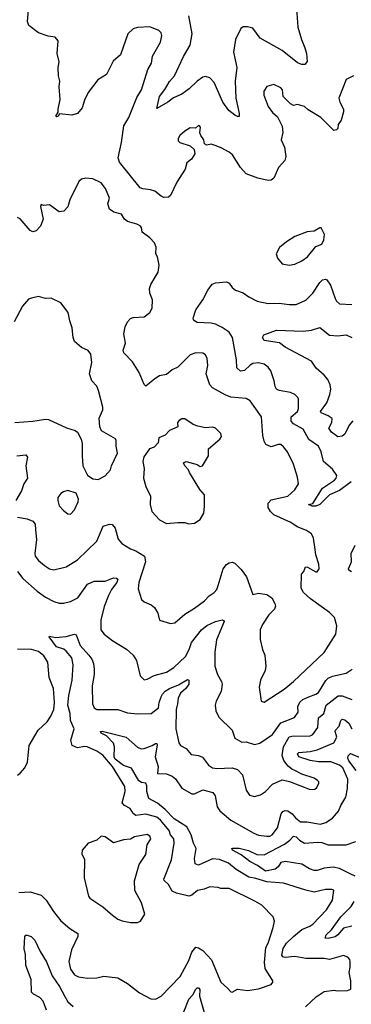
# Model space of a CAD drawing. Extents: x 1690054 to 1842981, y 782881 to 914114.
# Tile 468 of 656: x 1802451 to 1804831, y 813147 to 820218. Entities that reach past the tile are written whole.
import ezdxf

# ---------------------------------------------------------------- set-up
doc = ezdxf.new("R2010")
doc.units = 0

msp = doc.modelspace()

# ---------------------------------------------------------------- linework, layer by layer
at = {"layer": '0CON10XD'}
for points in [[(1804847.5, 819815), (1804795, 819787.5), (1804741.2, 819655), (1804748, 819625), (1804774.3, 819575), (1804775.6, 819555), (1804756.9, 819495), (1804737.5, 819465), (1804733.6, 819436.4), (1804725, 819427.5), (1804705, 819422.5), (1804612.5, 819515), (1804520.2, 819570.2), (1804495, 819594.4), (1804445, 819608.1), (1804415, 819601.2), (1804395, 819613.8), (1804342.5, 819665), (1804336.2, 819715), (1804325, 819728.8), (1804275, 819753.3), (1804225, 819737.5), (1804203.8, 819705), (1804202, 819675), (1804234.5, 819594.5), (1804265, 819551.2), (1804300.7, 819520.7), (1804333.9, 819453.9), (1804338.3, 819408.3), (1804326.7, 819355), (1804351.4, 819301.4), (1804360.8, 819235), (1804354.2, 819205.8), (1804308.8, 819155), (1804275, 819080), (1804255, 819066), (1804235, 819062.9), (1804160.3, 819080.3), (1804075, 819110), (1804035.7, 819155.7), (1803977.4, 819247.4), (1803955, 819266.2), (1803897.7, 819297.7), (1803853.9, 819313.9), (1803825, 819323.3), (1803795, 819316.7), (1803777.5, 819325), (1803772.5, 819355), (1803750, 819385), (1803743.3, 819405), (1803747.5, 819445), (1803740, 819455), (1803733, 819457), (1803711.7, 819438.3), (1803675, 819440), (1803635, 819416.2), (1803600, 819385), (1803587.5, 819365), (1803588.3, 819348.3), (1803600, 819335), (1803675, 819312.5), (1803702.5, 819285), (1803706.7, 819255), (1803683.3, 819215), (1803650.3, 819189.7), (1803637.5, 819145), (1803578.7, 819051.3), (1803534.1, 818955.9), (1803517.5, 818942.5), (1803485, 818941.4), (1803465, 818949.2), (1803420, 818985), (1803390, 818995), (1803335, 819002), (1803315, 819011.2), (1803166.5, 819195), (1803157.1, 819225), (1803182.1, 819335), (1803197.9, 819455), (1803234.4, 819515), (1803290.7, 819659.3), (1803325.5, 819715), (1803371.3, 819858.7), (1803397.1, 819905), (1803404.5, 819955.5), (1803462, 820055), (1803471.2, 820105), (1803465, 820122.5), (1803448.8, 820138.8), (1803385.5, 820165.5), (1803295, 820161.2), (1803265, 820152), (1803225.8, 820115), (1803175, 819966.2), (1803121.1, 819918.9), (1803072.5, 819825), (1803012.5, 819785), (1802941.4, 819695), (1802915, 819638.8), (1802898.6, 819585), (1802866.6, 819543.4), (1802825, 819531.4), (1802737.5, 819542.5), (1802727.5, 819525), (1802715, 819520), (1802710, 819525), (1802727.5, 819552.5), (1802725.8, 819575), (1802740.9, 819645), (1802733.6, 819735), (1802738.8, 819775), (1802730, 819815), (1802727.9, 819875), (1802733.3, 819915), (1802719.2, 819975), (1802727.8, 820065), (1802705, 820092), (1802655, 820098.6), (1802585, 820124.3), (1802516.8, 820176.8), (1802505.7, 820205.7), (1802515.8, 820315)], [(1804433.5, 820366.5), (1804447.9, 820165), (1804472.3, 820075), (1804497.1, 820015), (1804509.1, 819975), (1804513, 819917), (1804497.5, 819895), (1804475, 819895.8), (1804445, 819908.6), (1804335, 819995.4), (1804175.7, 820085.7), (1804125, 820156.2), (1804085, 820166.7), (1804055, 820166.7), (1804037.5, 820155), (1804000.6, 820075), (1803985.5, 819985), (1804010, 819875), (1803997.1, 819775), (1804000.9, 819655), (1804025.7, 819545), (1804025, 819522.5), (1804015, 819521.2), (1803995, 819531.4), (1803952.1, 819565), (1803909.5, 819625), (1803845.3, 819765.3), (1803815, 819800.6), (1803785, 819810), (1803765, 819804.3), (1803725, 819776.2), (1803667.8, 819722.2), (1803615, 819683.3), (1803555, 819657.1), (1803515, 819624.2), (1803435, 819580), (1803453.1, 819665), (1803492.8, 819717.2), (1803525, 819774), (1803562.9, 819815), (1803625.7, 819954.3), (1803675.3, 820035), (1803687.8, 820115), (1803664.6, 820245)], [(1803417, 815997), (1803441.2, 815955), (1803455, 815906.7), (1803532.3, 815882.3), (1803565, 815886.2), (1803635, 815948), (1803705, 815992.5), (1803776.2, 816045), (1803809.7, 816080.3), (1803846.6, 816103.4), (1803864.5, 816125.5), (1803875, 816153.3), (1803910, 816275), (1803935, 816304.2), (1803955, 816317.1), (1803975, 816322), (1803995.7, 816315.7), (1804040.3, 816270.3), (1804077.8, 816217.8), (1804125, 816090), (1804165, 816098.8), (1804225, 816089.2), (1804260, 816065), (1804282.5, 816025), (1804287.5, 816005), (1804280, 815985), (1804240, 815945), (1804192.5, 815875), (1804177.5, 815835), (1804176.6, 815766.6), (1804194.1, 815695.9), (1804211.1, 815655), (1804218.1, 815575), (1804211.9, 815545), (1804180, 815475), (1804168.6, 815425), (1804183.3, 815325), (1804205, 815316.7), (1804348.8, 815411.2), (1804415, 815464.5), (1804635, 815674.4), (1804720.5, 815805), (1804727.3, 815865), (1804710, 815925), (1804675, 815961.5), (1804538.9, 816058.9), (1804488.8, 816105), (1804472, 816135), (1804472.5, 816235), (1804490, 816255), (1804501.7, 816288.3), (1804517, 816287), (1804575, 816252.5), (1804585, 816252.5), (1804600, 816275), (1804598.3, 816308.3), (1804577.1, 816375), (1804568.8, 816428.8), (1804560, 816495), (1804545, 816526.7), (1804509.5, 816549.5), (1804443.3, 816575), (1804397, 816607), (1804275, 816662.9), (1804250, 816685), (1804233.8, 816715), (1804233.8, 816745), (1804255, 816770), (1804375, 816796.9), (1804425, 816842.5), (1804450.6, 816885), (1804445, 816932.5), (1804415.7, 817025.7), (1804372, 817115), (1804345, 817151.2), (1804325, 817166), (1804305, 817166), (1804255, 817150.8), (1804217.6, 817167.6), (1804205, 817191.2), (1804195, 817232.5), (1804186.9, 817365), (1804105, 817480), (1804075, 817497.1), (1803965, 817507.1), (1803925, 817523.3), (1803835, 817574), (1803816.2, 817595), (1803790, 817675), (1803800.8, 817735), (1803796, 817785), (1803785, 817810), (1803765, 817823.8), (1803715, 817826), (1803675, 817811.2), (1803585, 817721.4), (1803545, 817702.9), (1803505, 817670.5), (1803455, 817659.1), (1803420.3, 817639.7), (1803355, 817586.2), (1803345, 817596.7), (1803307.8, 817685), (1803259.6, 817759.6), (1803197.5, 817825), (1803192.9, 817845), (1803210.4, 817895), (1803198.9, 817961.1), (1803206.9, 818013.1), (1803225, 818048.8), (1803245, 818071.2), (1803265, 818080), (1803345, 818084.2), (1803384, 818115), (1803400.8, 818145), (1803404.2, 818205), (1803384.4, 818254.4), (1803381.7, 818288.3), (1803390.8, 818315), (1803422.4, 818367.6), (1803444.2, 818405), (1803450.6, 818455), (1803440, 818515), (1803427, 818537), (1803430, 818585), (1803418.1, 818615), (1803385, 818651.4), (1803330.8, 818690.8), (1803324, 818725), (1803315, 818737.5), (1803290.3, 818750.3), (1803225, 818768.2), (1803201.9, 818785), (1803180.7, 818820.7), (1803126.1, 818836.1), (1803096.1, 818856.1), (1803082.9, 818895), (1803095.5, 818935.5), (1803066.1, 819006.1), (1803036, 819045), (1802975, 819074), (1802925, 819080), (1802895, 819072), (1802875, 819056.2), (1802810, 818925), (1802797, 818873), (1802767, 818843), (1802735, 818837.5), (1802665, 818887.5), (1802622.5, 818882.5), (1802605, 818890), (1802600, 818875), (1802620, 818785), (1802600, 818735), (1802568.3, 818701.7), (1802545, 818693.3), (1802525, 818703.3), (1802455, 818787.5), (1802435, 818797.5)], [(1804385, 818454), (1804425, 818461.2), (1804475, 818486.2), (1804516.2, 818515), (1804575, 818590), (1804620, 818605), (1804634.1, 818635.9), (1804638, 818675), (1804615, 818722.5), (1804605, 818722.5), (1804565, 818700), (1804515, 818693.3), (1804425, 818660), (1804365, 818622), (1804315, 818581.2), (1804291.2, 818535), (1804300, 818505), (1804335, 818463.3), (1804385, 818454)], [(1804830.8, 816899.2), (1804745, 816837.8), (1804674.8, 816805.2), (1804605, 816736.5), (1804575, 816724.1), (1804550, 816725), (1804522.5, 816735), (1804555, 816742.5), (1804625, 816854.3), (1804709.6, 816910.4), (1804721.5, 816925), (1804726.5, 816945), (1804695, 816989.2), (1804630.4, 817045), (1804615.3, 817115), (1804595, 817155.5), (1804525, 817202.9), (1804485, 817278.2), (1804416.7, 817315), (1804398.2, 817335), (1804399.4, 817365), (1804445, 817403.3), (1804452.7, 817425), (1804452.9, 817492.9), (1804447.5, 817505), (1804426.2, 817525), (1804395, 817540), (1804312.5, 817555), (1804294.6, 817564.6), (1804283.8, 817583.8), (1804277.1, 817625), (1804252.9, 817695), (1804232.9, 817722.9), (1804205, 817743.6), (1804165, 817754.6), (1804125, 817747.9), (1804105, 817737.3), (1804065, 817699.1), (1804035, 817693.3), (1804008.2, 817718.2), (1804005.9, 817775.9), (1803977.3, 817935), (1803953.7, 817973.7), (1803905, 818008.2), (1803855, 818031.2), (1803825, 818038.2), (1803725, 818043.3), (1803705, 818054), (1803698.8, 818065), (1803696.7, 818075), (1803714.2, 818135), (1803765.7, 818205), (1803802, 818275), (1803832.1, 818317.9), (1803855, 818328), (1803935.7, 818335.7), (1803955, 818326.2), (1803975, 818293.8), (1803998.8, 818275), (1804055.6, 818255.6), (1804095, 818227.5), (1804156.2, 818196.2), (1804235, 818178.9), (1804312.1, 818182.1), (1804385, 818171.4), (1804435, 818172.9), (1804505.4, 818204.6), (1804555, 818254.4), (1804605, 818331.4), (1804625, 818348.6), (1804645, 818354.2), (1804655, 818349.2), (1804680.5, 818310.5), (1804715.8, 818215), (1804725.7, 818195.7), (1804745, 818178), (1804835, 818172.9)], [(1802415, 817324.2), (1802545, 817334.4), (1802635, 817350), (1802656.6, 817346.6), (1802787.4, 817287.4), (1802848.6, 817268.6), (1802865, 817256.7), (1802891.2, 817205), (1802898.8, 817175), (1802898, 817085), (1802903.3, 817015), (1802937.7, 816947.7), (1802975, 816921.2), (1803015, 816916.2), (1803065, 816942), (1803101.2, 816985), (1803108.8, 817015), (1803153.3, 817105), (1803142, 817155), (1803143.8, 817195), (1803137.3, 817207.3), (1803037.5, 817265), (1803026.7, 817295), (1803021.2, 817355), (1803046.7, 817415), (1803046.7, 817435), (1803017.1, 817555), (1803003.8, 817585), (1802968.8, 817625), (1802951.2, 817675), (1802968, 817755), (1802962, 817815), (1802942.3, 817842.3), (1802894.2, 817864.2), (1802845, 817906.7), (1802834.4, 817934.4), (1802827.1, 818005), (1802810, 818055), (1802798.6, 818115), (1802746.7, 818185), (1802677.7, 818217.7), (1802635, 818216), (1802585, 818229.2), (1802535, 818218.8), (1802515, 818210), (1802469.7, 818160.3), (1802412.1, 818047.9)], [(1804842.2, 817337.8), (1804815.4, 817305), (1804785, 817241.4), (1804765, 817225.7), (1804735, 817221.4), (1804689.1, 817255), (1804670, 817285), (1804692.2, 817325), (1804693.3, 817353.3), (1804664, 817374), (1804614, 817395), (1804610.6, 817405), (1804654.8, 817465.2), (1804677.3, 817525), (1804683.8, 817565), (1804679.6, 817595), (1804662.7, 817632.7), (1804635, 817665.6), (1804578.6, 817715), (1804544.2, 817765), (1804355, 817865.7), (1804315, 817896.7), (1804204.5, 817914.5), (1804193.8, 817935), (1804203.3, 817955), (1804295, 817989.1), (1804485, 817981.6), (1804545, 817988.9), (1804605, 818007.1), (1804675, 817952.7), (1804735, 817948.2), (1804795, 817953.6), (1804834.2, 817935)], [(1803665, 816596.2), (1803705, 816601.2), (1803745, 816627.5), (1803771.2, 816675), (1803778, 816725), (1803776.9, 816805), (1803744.6, 816844.6), (1803670, 816965), (1803663.3, 816985), (1803635, 817013.3), (1803626.7, 817035), (1803645, 817045.8), (1803725, 817024.3), (1803745, 817008.6), (1803762.9, 817015), (1803806, 817085), (1803805, 817136.7), (1803886.7, 817205), (1803898.8, 817225), (1803893.3, 817245), (1803856.7, 817285), (1803835, 817292), (1803785, 817285.7), (1803729.5, 817299.5), (1803695, 817311.2), (1803635, 817351.2), (1803615, 817350.8), (1803595, 817340), (1803584, 817325), (1803586.4, 817293.6), (1803525, 817266.7), (1803495, 817233.3), (1803450, 817215), (1803445, 817180), (1803415, 817147.5), (1803382.5, 817135), (1803340.5, 817079.5), (1803333.8, 817045), (1803343.3, 816995), (1803339.4, 816925), (1803355.3, 816865.3), (1803389.2, 816795), (1803386.2, 816735), (1803400, 816685), (1803455, 816626.2), (1803505, 816600), (1803585, 816607.5), (1803635, 816606.2), (1803665, 816596.2)], [(1802430, 817085), (1802493.8, 817093.8), (1802506, 817075), (1802495.6, 817015), (1802506, 816925), (1802479.4, 816885), (1802464.3, 816835), (1802423.1, 816765)], [(1802815, 816667.5), (1802845, 816697.5), (1802871.2, 816755), (1802873.8, 816775), (1802856.4, 816816.4), (1802795, 816836), (1802765, 816828), (1802745.8, 816814.2), (1802725, 816787.5), (1802724.2, 816765), (1802735, 816727.5), (1802765, 816692.5), (1802795, 816670), (1802815, 816667.5)], [(1802435, 816644.3), (1802505, 816632.2), (1802545, 816615.5), (1802562.1, 816595), (1802564.7, 816554.7), (1802571.1, 816485), (1802558.9, 816385), (1802562.5, 816365), (1802585.8, 816335), (1802628.3, 816298.3), (1802665, 816274.4), (1802695, 816268.1), (1802785, 816289.4), (1802865, 816340), (1803005, 816473.3), (1803050.2, 816579.8), (1803095, 816596), (1803115, 816592), (1803135.5, 816565.5), (1803157, 816487), (1803184.2, 816455), (1803245, 816418.9), (1803285, 816404.4), (1803347.1, 816365), (1803353.8, 816325), (1803305.6, 816175.6), (1803301.5, 816131.5), (1803325, 816053.3), (1803345, 816036.2), (1803395, 816016), (1803417, 815997)], [(1804832.6, 816252.6), (1804812.5, 816265), (1804811.4, 816275), (1804831.8, 816325), (1804830, 816385), (1804859.5, 816445)], [(1802434, 816255), (1802472, 816205), (1802575, 816113.2), (1802635, 816071.8), (1802695, 816040.6), (1802735, 816027.5), (1802765, 816027.1), (1802815, 816038.6), (1802868.8, 816065), (1802936.8, 816163.2), (1802985, 816186), (1803065, 816185.7), (1803125, 816208.9), (1803145, 816208.1), (1803155, 816200), (1803147.5, 816175), (1803110.5, 816125), (1803088.3, 816081.7), (1803057, 816003), (1803032.7, 815905), (1803033.1, 815835), (1803056, 815805), (1803118.3, 815758.3), (1803217.9, 815697.9), (1803265, 815653.8), (1803288.6, 815615), (1803315.7, 815505.7), (1803345, 815478), (1803365, 815480.8), (1803415, 815508.6), (1803505, 815531.9), (1803558.1, 815565), (1803639.5, 815645), (1803666.5, 815695), (1803684.7, 815745), (1803755, 815837.3), (1803795, 815866.9), (1803855, 815896.4), (1803905, 815907.1), (1803914, 815904), (1803917.5, 815895), (1803862.7, 815765), (1803850.4, 815675), (1803851.4, 815575), (1803869.2, 815515), (1803899.2, 815465), (1803904.2, 815445), (1803895.8, 815394.2), (1803860, 815325), (1803854, 815295), (1803859.2, 815255), (1803879.7, 815209.7), (1803976.1, 815116.1), (1803995, 815058.8), (1804045, 815030), (1804075, 815030.8), (1804135, 815011.8), (1804175, 815021.4), (1804265.8, 815085), (1804325, 815168.5), (1804424, 815206), (1804448.2, 815245), (1804448, 815285), (1804462.3, 815317.7), (1804481.9, 815335), (1804525.6, 815355.6), (1804575, 815373.3), (1804595, 815386.7), (1804647, 815473), (1804665, 815489.6), (1804695, 815503.5), (1804795, 815524.3), (1804837.4, 815552.6)], [(1802445, 813948.9), (1802525, 813955.8), (1802605, 813930), (1802640, 813895), (1802693.4, 813813.4), (1802746.7, 813746.7), (1802810.9, 813690.9), (1802868.8, 813655), (1802867, 813633), (1802821.7, 813538.3), (1802802.2, 813455), (1802815, 813400), (1802845, 813358), (1802872.5, 813345), (1802935, 813335.6), (1803005, 813337.8), (1803055, 813350), (1803155, 813336.2), (1803225, 813295.6), (1803309.7, 813229.7), (1803392.6, 813187.4), (1803425, 813184.6), (1803465, 813204.6), (1803602.1, 813347.9), (1803665, 813461.9), (1803685, 813521.9), (1803715, 813557.5), (1803735, 813553.6), (1803765, 813533.9), (1803826.8, 813466.8), (1803894.4, 813305), (1803943, 813263), (1803965, 813235.5), (1803975.9, 813234.1), (1804015, 813256.9), (1804085, 813246.7), (1804165, 813259.2), (1804255, 813290), (1804266.7, 813305), (1804266.7, 813315), (1804212.9, 813405), (1804207.1, 813447.1), (1804218.2, 813555), (1804234.1, 813585.9), (1804269.5, 813699.5), (1804279.2, 813745), (1804269.2, 813775), (1804188.6, 813858.6), (1804138.8, 813888.8), (1803955, 813977.5), (1803895, 813977.9), (1803875, 813985.4), (1803815, 813990.5), (1803775, 813973.1), (1803726.2, 813965), (1803685, 813930), (1803665, 813924.5), (1803575, 813944.4), (1803545, 813960), (1803517.5, 814007.5), (1803487.5, 814035), (1803484.4, 814045), (1803539.1, 814185), (1803560, 814305), (1803556.4, 814335), (1803533.5, 814365), (1803523.3, 814395), (1803460.3, 814470.3), (1803435, 814491.6), (1803355, 814511.5), (1803285, 814502.1), (1803266.1, 814516.1), (1803255.2, 814535.2), (1803243.9, 814553.9), (1803202.5, 814575), (1803186.5, 814595), (1803207, 814675), (1803205, 814710), (1803116.1, 814855), (1803046.9, 814935), (1803003.8, 814965), (1802935, 814996.9), (1802915, 814998.9), (1802865, 814988.1), (1802826.2, 815006.2), (1802818.6, 815045), (1802842.4, 815125), (1802815.2, 815185), (1802813.9, 815235), (1802797, 815295), (1802802.8, 815365), (1802826.9, 815475), (1802835.2, 815585.2), (1802824.1, 815635), (1802783.6, 815683.6), (1802766.5, 815696.5), (1802715, 815714.2), (1802663.3, 815785), (1802665, 815790), (1802708.3, 815781.7), (1802785, 815787.8), (1802845, 815804.2), (1802855, 815801.2), (1802883.7, 815723.7), (1802947.3, 815655), (1802967.5, 815625), (1802980, 815595), (1802985.5, 815554.5), (1802984.5, 815515), (1802969.6, 815435), (1802973.3, 815305), (1802985, 815276), (1803003.8, 815265), (1803155, 815263.3), (1803225, 815239.4), (1803295, 815232.9), (1803395, 815234.4), (1803446.9, 815275), (1803451.8, 815315), (1803467.1, 815355), (1803475.4, 815374.6), (1803494.4, 815395), (1803524.7, 815415.3), (1803589.9, 815440.1), (1803655, 815479.2), (1803665.7, 815474.3), (1803665.5, 815445), (1803643.2, 815415), (1803605, 815382.3), (1803588.1, 815345), (1803583.4, 815305), (1803572.9, 815265), (1803571.9, 815125), (1803594, 815024), (1803604.4, 815005), (1803644.6, 814984.6), (1803680.6, 814940.6), (1803735, 814934.4), (1803762.2, 814922.2), (1803805.6, 814865), (1803835, 814845.4), (1803865, 814840), (1803975, 814844.5), (1804013.1, 814833.1), (1804050, 814795), (1804075.6, 814685), (1804099.1, 814649.1), (1804135, 814639.2), (1804179.1, 814650.9), (1804215, 814676), (1804265, 814728), (1804335, 814759.2), (1804387.8, 814747.8), (1804535, 814688.8), (1804568.3, 814691.7), (1804582.5, 814705), (1804596.7, 814735), (1804596.7, 814745), (1804587.5, 814755), (1804565, 814770), (1804475, 814799.2), (1804426.2, 814825), (1804404.5, 814834.5), (1804377.6, 814857.6), (1804347.6, 814897.6), (1804333.8, 814933.8), (1804343.6, 814996.4), (1804385, 815067.7), (1804405, 815072.8), (1804535, 815073.8), (1804555, 815084.5), (1804591.2, 815135), (1804594.6, 815205.4), (1804634.6, 815235.4), (1804649.4, 815295), (1804736.7, 815363.3), (1804765, 815362), (1804835, 815336.9)], [(1802435, 814792.9), (1802455, 814806), (1802488, 814845), (1802505.7, 814885), (1802519.7, 815005), (1802583.9, 815116.1), (1802646.9, 815175), (1802674, 815216), (1802695, 815263.8), (1802699.5, 815315), (1802692.5, 815415), (1802661.4, 815495), (1802652.5, 815605), (1802625, 815650), (1802585, 815679.5), (1802534.4, 815695.6), (1802435, 815697.8)], [(1803704.6, 814195), (1803717.9, 814265), (1803698.2, 814305), (1803680.5, 814365), (1803650.7, 814420.7), (1803559.4, 814479.4), (1803495.4, 814545.4), (1803440.5, 814590.5), (1803376.7, 814625), (1803362.5, 814675), (1803363.1, 814715), (1803356.2, 814735), (1803325, 814739.1), (1803305, 814752.7), (1803253, 814843), (1803195, 814861.8), (1803135, 814906.9), (1803128.4, 814925), (1803130, 814995), (1803123.2, 815023.2), (1803074.7, 815074.7), (1803036.2, 815095), (1803030, 815105), (1803042.3, 815107.7), (1803215, 815066.5), (1803295, 814993.8), (1803321.9, 814981.9), (1803345, 814983.1), (1803401.4, 815005), (1803425, 815019.4), (1803435, 815018.8), (1803438.5, 815008.5), (1803423.1, 814925), (1803444.5, 814855), (1803440, 814805), (1803505, 814802.3), (1803545, 814785.4), (1803568.8, 814765), (1803615, 814698.1), (1803685, 814658.6), (1803705, 814658.6), (1803765, 814686.5), (1803837.5, 814667.5), (1803852.9, 814645), (1803868.5, 814565), (1803886.7, 814536.7), (1803965, 814469.4), (1804130, 814375), (1804165, 814362.2), (1804225, 814353.3), (1804245, 814354.4), (1804263.8, 814365), (1804300.9, 814415), (1804327.5, 814515), (1804339.1, 814530.9), (1804355, 814539.6), (1804375, 814536.5), (1804406, 814516), (1804430.3, 814485), (1804465, 814458.5), (1804511.8, 814458.2), (1804608.8, 814441.2), (1804647.4, 814452.6), (1804695, 814484.4), (1804738.1, 814535), (1804755, 814575.7), (1804790.9, 814635), (1804803.4, 814696.6), (1804804.7, 814764.7), (1804770, 814845), (1804745.6, 814865), (1804685, 814888.5), (1804595, 814889.4), (1804535, 814898), (1804455, 814924.8), (1804443.7, 814946.3), (1804455.3, 814954.7), (1804535, 814961.6), (1804586.2, 814973.8), (1804705.9, 815024.1), (1804727.3, 815065), (1804715.4, 815105), (1804717.9, 815115), (1804743.3, 815145), (1804754.8, 815185.2), (1804765, 815193.6), (1804785, 815188.7), (1804812.5, 815165), (1804835.7, 815125.7)], [(1804866.1, 814825), (1804814.1, 814895), (1804806.9, 814915), (1804809.2, 814930.8), (1804825, 814947.8), (1804905, 814913.8)], [(1803295, 813733.8), (1803317.5, 813745), (1803348, 813795), (1803326, 813875), (1803276.5, 813965), (1803275.4, 814034.6), (1803308.9, 814151.1), (1803356.3, 814223.7), (1803365, 814292.5), (1803392, 814335), (1803385, 814353.8), (1803365, 814367.1), (1803275, 814350), (1803245, 814334.1), (1803195, 814329.3), (1803125, 814307.8), (1803065, 814350), (1803035, 814354), (1803004.3, 814325.7), (1802941.2, 814305), (1802900, 814255), (1802897, 814227), (1802916, 814186), (1802912.9, 814055), (1802943.8, 813923.8), (1802955, 813908.6), (1803047.9, 813847.9), (1803117.3, 813787.3), (1803155, 813759.2), (1803185.9, 813745.9), (1803245, 813734), (1803295, 813733.8)], [(1804857.5, 814067.5), (1804823.6, 814085), (1804745, 814122.2), (1804701.2, 814131.2), (1804635.1, 814124.9), (1804585, 814108.6), (1804565, 814108.3), (1804529.9, 814119.9), (1804475, 814153.7), (1804355, 814173.1), (1804325, 814166.4), (1804305.5, 814134.5), (1804285, 814116.7), (1804215, 814102.6), (1804157.8, 814145), (1804103.1, 814173.1), (1804041.1, 814221.1), (1803977.1, 814255), (1803974, 814265), (1803981.1, 814268.9), (1804025, 814269.1), (1804092.1, 814252.1), (1804153.3, 814223.3), (1804205, 814219.6), (1804352.3, 814297.7), (1804389.7, 814325), (1804415.3, 814354.7), (1804435, 814349.4), (1804459.3, 814325), (1804495, 814305.2), (1804588.3, 814311.7), (1804618.6, 814308.6), (1804665, 814291.5), (1804795, 814291.4), (1804862.5, 814315)], [(1804501.9, 813128.1), (1804578.1, 813201.9), (1804635, 813239.6), (1804705, 813247.5), (1804735, 813242.9), (1804803.9, 813246.1), (1804826.2, 813255), (1804828.1, 813315), (1804815.6, 813375), (1804823.3, 813413.3), (1804822.9, 813455), (1804819.3, 813469.3), (1804805, 813485.8), (1804775, 813497.5), (1804675, 813469.5), (1804635, 813475.4), (1804505, 813476), (1804425, 813489.4), (1804355, 813482.5), (1804338.7, 813488.7), (1804331.1, 813501.1), (1804342.4, 813547.6), (1804366.2, 813585), (1804416.2, 813635), (1804475, 813685.4), (1804532.7, 813707.3), (1804555, 813722.9), (1804652.2, 813825), (1804696.9, 813895), (1804705, 813966.7), (1804691.7, 813971.7), (1804645, 813970.6), (1804565, 813953.1), (1804505, 813965.6), (1804345, 814016.1), (1804225, 814025.6), (1804145, 814051), (1804095, 814058.9), (1804004.8, 814114.8), (1803950.1, 814160.1), (1803885, 814186.8), (1803835, 814190.9), (1803735, 814146.4), (1803710.8, 814155), (1803704.6, 814195)], [(1804835, 813708.3), (1804775, 813692.9), (1804734.6, 813645), (1804715, 813630.9), (1804665, 813619.1), (1804643.1, 813623.1), (1804650, 813645), (1804687.5, 813682.5), (1804755, 813774.6), (1804829.6, 813850.4), (1804850.5, 813885)], [(1802644.2, 813105), (1802619.7, 813169.7), (1802595.8, 813195.8), (1802549.3, 813219.3), (1802536, 813235), (1802533.8, 813325), (1802495, 813426), (1802491.3, 813505), (1802481.6, 813545), (1802486.7, 813633.3), (1802495, 813642.5), (1802505, 813643.3), (1802532.5, 813635), (1802558.3, 813608.3), (1802597.3, 813527.3), (1802642.6, 813452.6), (1802682.6, 813352.6), (1802736.9, 813275), (1802775, 813204.2), (1802795, 813165.5), (1802835, 813130.4)], [(1803628, 813092), (1803664.6, 813185), (1803693.8, 813215), (1803715.6, 813255), (1803725, 813265.5), (1803735, 813265.6), (1803742.6, 813252.6), (1803742.1, 813205), (1803784.5, 813055.5)]]:
    msp.add_lwpolyline(points, dxfattribs=at)

doc.saveas('drawing.dxf')
